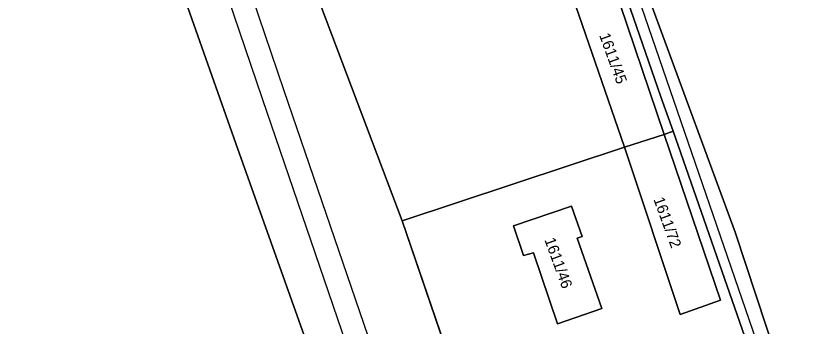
# Model space of a CAD drawing. Extents: x -263943 to -261149, y -1236934 to -1230686.
# Drawn here: x -262663.8 to -262520.3, y -1236424.4 to -1236367.8 of the extents above; entities that cross this region are included whole.
import ezdxf

# ---------------------------------------------------------------- set-up
doc = ezdxf.new("R2010")
doc.units = 0
for name, color, linetype in [('body_kn', 7, 'Continuous'), ('kladpar_druhypozemkov', 7, 'Continuous'), ('kladpar_hranice', 7, 'Continuous'), ('kladpar_parcelnecisla', 7, 'Continuous'), ('kladpar_plochy', 7, 'Continuous'), ('zappar_hrandruhpozemk', 7, 'Continuous'), ('zuob_linie', 7, 'Continuous'), ('zuob_plochy', 7, 'Continuous')]:
    doc.layers.add(name, color=color, linetype=linetype)

msp = doc.modelspace()

# ---------------------------------------------------------------- linework, layer by layer
at = {"layer": 'body_kn'}
for p, q in [((-262614.87, -1236381.45), (-262614.87, -1236381.45)), ((-262618.85, -1236382.87), (-262618.85, -1236382.87)), ((-262546.1, -1236382.57), (-262546.1, -1236382.57)), ((-262543.84, -1236388.84), (-262543.84, -1236388.84)), ((-262545.47, -1236389.41), (-262545.47, -1236389.41)), ((-262623.64, -1236391.05), (-262623.64, -1236391.05)), ((-262552.74, -1236391.74), (-262552.74, -1236391.74)), ((-262552.74, -1236391.74), (-262552.74, -1236391.74)), ((-262562.37, -1236402.53), (-262562.37, -1236402.53)), ((-262593.33, -1236405.21), (-262593.33, -1236405.21)), ((-262572.98, -1236406.12), (-262572.98, -1236406.12)), ((-262532.54, -1236407.27), (-262532.54, -1236407.27)), ((-262561.38, -1236408.38), (-262561.38, -1236408.38)), ((-262560.45, -1236408.04), (-262560.45, -1236408.04)), ((-262571.14, -1236411.54), (-262571.14, -1236411.54)), ((-262569.36, -1236411.04), (-262569.36, -1236411.04)), ((-262535.18, -1236419.68), (-262535.18, -1236419.68)), ((-262556.87, -1236421.18), (-262556.87, -1236421.18)), ((-262556.87, -1236421.18), (-262556.87, -1236421.18)), ((-262542.56, -1236422.27), (-262542.56, -1236422.27)), ((-262542.56, -1236422.27), (-262542.56, -1236422.27)), ((-262564.93, -1236424.01), (-262564.93, -1236424.01))]:
    msp.add_line(p, q, dxfattribs=at)
at = {"layer": 'kladpar_druhypozemkov'}
for p, q in [((-262554.21, -1236374.29), (-262554.21, -1236374.29)), ((-262544.03, -1236404.55), (-262544.03, -1236404.55)), ((-262563.57, -1236411.71), (-262563.57, -1236411.71))]:
    msp.add_line(p, q, dxfattribs=at)
at = {"layer": 'kladpar_hranice'}
for points in [[(-262588.55, -1236264.36), (-262579, -1236287.08), (-262560.04, -1236342.06), (-262553.5, -1236361.07), (-262552.15, -1236364.99), (-262546.1, -1236382.57), (-262543.84, -1236388.84), (-262545.47, -1236389.41), (-262554.88, -1236361.7), (-262560.24, -1236363.53), (-262577.55, -1236313.81), (-262605.3, -1236323.8), (-262620.62, -1236329.06), (-262630.9, -1236300.68), (-262628.7, -1236299.59), (-262631.37, -1236293.15), (-262634.5, -1236291.78), (-262648.54, -1236254.07), (-262648, -1236246.64), (-262639.91, -1236238.48), (-262664.48, -1236207.15), (-262681.18, -1236174.94), (-262699.7, -1236119.81)], [(-262664.48, -1236207.15), (-262648, -1236246.64), (-262648.54, -1236254.07), (-262634.5, -1236291.78), (-262630.9, -1236300.68), (-262620.62, -1236329.06), (-262608.06, -1236366.25), (-262593.33, -1236405.21), (-262580.27, -1236443.22)], [(-262642.35, -1236338.08), (-262623.64, -1236391.05), (-262603.25, -1236448.52), (-262686.84, -1236468.05), (-262780.06, -1236489.47), (-262796.24, -1236388.03), (-262804.88, -1236333.48), (-262777.92, -1236327.98), (-262779.92, -1236319.26), (-262779.84, -1236319.6), (-262664.48, -1236274.71), (-262659.55, -1236288.77), (-262642.35, -1236338.08)], [(-262603.25, -1236448.52), (-262623.64, -1236391.05), (-262642.35, -1236338.08), (-262659.55, -1236288.77), (-262664.48, -1236274.71)], [(-262562.23, -1236364.21), (-262552.74, -1236391.74), (-262593.33, -1236405.21), (-262608.06, -1236366.25), (-262592.07, -1236360.49), (-262605.3, -1236323.8), (-262577.55, -1236313.81), (-262560.24, -1236363.53), (-262562.23, -1236364.21)], [(-262439.44, -1236406.95), (-262439.23, -1236407.43), (-262446.44, -1236410.02), (-262475.57, -1236421.89), (-262480.29, -1236423.49), (-262490.28, -1236426.99), (-262492.85, -1236419.34), (-262511.32, -1236425.56), (-262524.93, -1236430.33), (-262532.54, -1236407.27), (-262548.71, -1236363.28), (-262550.14, -1236359.4), (-262555.32, -1236345.3), (-262554.29, -1236344.93), (-262542.14, -1236340.6), (-262525.69, -1236344.2), (-262507.15, -1236343.94), (-262497.64, -1236340.57), (-262462.86, -1236327.63), (-262435.35, -1236405.56), (-262439.44, -1236406.95)], [(-262552.74, -1236391.74), (-262562.23, -1236364.21), (-262560.24, -1236363.53), (-262554.88, -1236361.7), (-262545.47, -1236389.41), (-262552.74, -1236391.74)], [(-262548.71, -1236363.28), (-262532.54, -1236407.27), (-262524.93, -1236430.33), (-262522.45, -1236438.01), (-262519.49, -1236446.48), (-262516.13, -1236456.92), (-262507.69, -1236482.61), (-262488.62, -1236538.72)], [(-262419.33, -1236780.76), (-262472.55, -1236624.74), (-262483.29, -1236593.94), (-262494.28, -1236564.34), (-262499.2, -1236547.9), (-262509.72, -1236512.7), (-262514.56, -1236483.59), (-262521.3, -1236458.84), (-262524.46, -1236447.57), (-262526.83, -1236439.13), (-262528.88, -1236431.81), (-262543.84, -1236388.84), (-262546.1, -1236382.57), (-262552.15, -1236364.99)], [(-262580.27, -1236443.22), (-262593.33, -1236405.21), (-262552.74, -1236391.74), (-262542.56, -1236422.27), (-262535.18, -1236419.68), (-262545.47, -1236389.41), (-262543.84, -1236388.84), (-262528.88, -1236431.81)], [(-262542.56, -1236422.27), (-262552.74, -1236391.74), (-262545.47, -1236389.41), (-262535.18, -1236419.68), (-262542.56, -1236422.27)], [(-262556.87, -1236421.18), (-262564.93, -1236424.01), (-262569.36, -1236411.04), (-262571.14, -1236411.54), (-262572.98, -1236406.12), (-262562.37, -1236402.53), (-262560.45, -1236408.04), (-262561.38, -1236408.38), (-262556.87, -1236421.18)], [(-262572.98, -1236406.12), (-262571.14, -1236411.54), (-262569.36, -1236411.04), (-262564.93, -1236424.01), (-262556.87, -1236421.18), (-262561.38, -1236408.38), (-262560.45, -1236408.04), (-262562.37, -1236402.53), (-262572.98, -1236406.12)]]:
    msp.add_lwpolyline(points, dxfattribs=at)
at = {"layer": 'kladpar_plochy'}
for p, q in [((-262545.47, -1236389.41), (-262543.84, -1236388.84)), ((-262543.84, -1236388.84), (-262528.88, -1236431.81)), ((-262535.18, -1236419.68), (-262545.47, -1236389.41)), ((-262593.33, -1236405.21), (-262552.74, -1236391.74)), ((-262552.74, -1236391.74), (-262542.56, -1236422.27)), ((-262562.37, -1236402.53), (-262572.98, -1236406.12)), ((-262560.45, -1236408.04), (-262562.37, -1236402.53)), ((-262580.27, -1236443.22), (-262593.33, -1236405.21)), ((-262572.98, -1236406.12), (-262571.14, -1236411.54)), ((-262561.38, -1236408.38), (-262560.45, -1236408.04)), ((-262556.87, -1236421.18), (-262561.38, -1236408.38)), ((-262571.14, -1236411.54), (-262569.36, -1236411.04)), ((-262569.36, -1236411.04), (-262564.93, -1236424.01)), ((-262542.56, -1236422.27), (-262535.18, -1236419.68)), ((-262564.93, -1236424.01), (-262556.87, -1236421.18))]:
    msp.add_line(p, q, dxfattribs=at)
for points in [[(-262664.48, -1236207.15), (-262648, -1236246.64), (-262648.54, -1236254.07), (-262634.5, -1236291.78), (-262630.9, -1236300.68), (-262620.62, -1236329.06), (-262608.06, -1236366.25), (-262593.33, -1236405.21), (-262580.27, -1236443.22)], [(-262588.55, -1236264.36), (-262579, -1236287.08), (-262560.04, -1236342.06), (-262553.5, -1236361.07), (-262552.15, -1236364.99), (-262546.1, -1236382.57), (-262543.84, -1236388.84), (-262545.47, -1236389.41), (-262554.88, -1236361.7), (-262560.24, -1236363.53), (-262577.55, -1236313.81), (-262605.3, -1236323.8), (-262620.62, -1236329.06), (-262630.9, -1236300.68), (-262628.7, -1236299.59), (-262631.37, -1236293.15), (-262634.5, -1236291.78), (-262648.54, -1236254.07)], [(-262603.25, -1236448.52), (-262623.64, -1236391.05), (-262642.35, -1236338.08), (-262659.55, -1236288.77), (-262664.48, -1236274.71)], [(-262528.88, -1236431.81), (-262543.84, -1236388.84), (-262546.1, -1236382.57), (-262552.15, -1236364.99), (-262550.28, -1236364.06), (-262548.71, -1236363.28), (-262532.54, -1236407.27), (-262524.93, -1236430.33)]]:
    msp.add_lwpolyline(points, dxfattribs=at)
for points in [[(-262642.35, -1236338.08), (-262623.64, -1236391.05), (-262603.25, -1236448.52), (-262686.84, -1236468.05), (-262780.06, -1236489.47), (-262796.24, -1236388.03), (-262804.88, -1236333.48), (-262777.92, -1236327.98), (-262779.92, -1236319.26), (-262779.84, -1236319.6), (-262664.48, -1236274.71), (-262659.55, -1236288.77)], [(-262562.23, -1236364.21), (-262552.74, -1236391.74), (-262593.33, -1236405.21), (-262608.06, -1236366.25), (-262592.07, -1236360.49), (-262605.3, -1236323.8), (-262577.55, -1236313.81), (-262560.24, -1236363.53)], [(-262439.44, -1236406.95), (-262439.23, -1236407.43), (-262446.44, -1236410.02), (-262475.57, -1236421.89), (-262480.29, -1236423.49), (-262490.28, -1236426.99), (-262492.85, -1236419.34), (-262511.32, -1236425.56), (-262524.93, -1236430.33), (-262532.54, -1236407.27), (-262548.71, -1236363.28), (-262550.14, -1236359.4), (-262555.32, -1236345.3), (-262554.29, -1236344.93), (-262542.14, -1236340.6), (-262525.69, -1236344.2), (-262507.15, -1236343.94), (-262497.64, -1236340.57), (-262462.86, -1236327.63), (-262435.35, -1236405.56)], [(-262552.74, -1236391.74), (-262562.23, -1236364.21), (-262560.24, -1236363.53), (-262554.88, -1236361.7), (-262545.47, -1236389.41)], [(-262542.56, -1236422.27), (-262552.74, -1236391.74), (-262545.47, -1236389.41), (-262535.18, -1236419.68)], [(-262556.87, -1236421.18), (-262564.93, -1236424.01), (-262569.36, -1236411.04), (-262571.14, -1236411.54), (-262572.98, -1236406.12), (-262562.37, -1236402.53), (-262560.45, -1236408.04), (-262561.38, -1236408.38)]]:
    msp.add_lwpolyline(points, close=True, dxfattribs=at)
at = {"layer": 'zappar_hrandruhpozemk'}
for p, q in [((-262614.87, -1236381.45), (-262630.81, -1236334.34)), ((-262634.88, -1236335.75), (-262618.85, -1236382.87))]:
    msp.add_line(p, q, dxfattribs=at)
for points in [[(-262520.49, -1236450.66), (-262521.76, -1236446.98), (-262524.65, -1236438.57), (-262550.28, -1236364.06)], [(-262582.63, -1236475.95), (-262590.73, -1236452.13), (-262591.14, -1236450.94), (-262598.75, -1236428.57), (-262614.87, -1236381.45)], [(-262618.85, -1236382.87), (-262602.74, -1236429.99), (-262595.1, -1236452.31), (-262594.69, -1236453.5), (-262586.54, -1236477.29)]]:
    msp.add_lwpolyline(points, dxfattribs=at)
at = {"layer": 'zuob_linie'}
for points in [[(-262699.7, -1236119.81), (-262681.18, -1236174.94), (-262664.48, -1236207.15), (-262639.91, -1236238.48), (-262648, -1236246.64), (-262648.54, -1236254.07), (-262634.5, -1236291.78), (-262630.9, -1236300.68), (-262620.62, -1236329.06), (-262608.06, -1236366.25), (-262593.33, -1236405.21), (-262580.27, -1236443.22), (-262579.34, -1236442.89), (-262577.75, -1236447.63), (-262578.63, -1236447.93), (-262576.84, -1236453.1), (-262575.7, -1236456.35), (-262556.06, -1236512.78), (-262522.82, -1236607.43), (-262510.86, -1236641.99), (-262495.65, -1236686.15)], [(-262556.06, -1236512.78), (-262575.7, -1236456.35), (-262576.84, -1236453.1), (-262578.63, -1236447.93), (-262577.75, -1236447.63), (-262579.34, -1236442.89), (-262580.27, -1236443.22), (-262593.33, -1236405.21), (-262608.06, -1236366.25), (-262620.62, -1236329.06), (-262630.9, -1236300.68), (-262634.5, -1236291.78), (-262648.54, -1236254.07), (-262648, -1236246.64), (-262639.91, -1236238.48), (-262664.48, -1236207.15), (-262681.18, -1236174.94), (-262699.7, -1236119.81)]]:
    msp.add_lwpolyline(points, dxfattribs=at)
at = {"layer": 'zuob_plochy'}
for points in [[(-262699.7, -1236119.81), (-262681.18, -1236174.94), (-262664.48, -1236207.15), (-262639.91, -1236238.48), (-262648, -1236246.64), (-262648.54, -1236254.07), (-262634.5, -1236291.78), (-262630.9, -1236300.68), (-262620.62, -1236329.06), (-262608.06, -1236366.25), (-262593.33, -1236405.21), (-262580.27, -1236443.22), (-262579.34, -1236442.89), (-262577.75, -1236447.63), (-262578.63, -1236447.93), (-262576.84, -1236453.1), (-262575.7, -1236456.35), (-262556.06, -1236512.78), (-262522.82, -1236607.43), (-262510.86, -1236641.99), (-262495.65, -1236686.15)], [(-262495.65, -1236686.15), (-262510.86, -1236641.99), (-262522.82, -1236607.43), (-262556.06, -1236512.78), (-262575.7, -1236456.35), (-262576.84, -1236453.1), (-262578.63, -1236447.93), (-262577.75, -1236447.63), (-262579.34, -1236442.89), (-262580.27, -1236443.22), (-262593.33, -1236405.21), (-262608.06, -1236366.25), (-262620.62, -1236329.06), (-262630.9, -1236300.68), (-262634.5, -1236291.78), (-262648.54, -1236254.07), (-262648, -1236246.64), (-262639.91, -1236238.48), (-262664.48, -1236207.15), (-262681.18, -1236174.94), (-262699.7, -1236119.81)]]:
    msp.add_lwpolyline(points, dxfattribs=at)

# ---------------------------------------------------------------- texts
at = {"layer": 'kladpar_parcelnecisla'}
for s, p in [('1611/45', (-262557.37, -1236371.31)), ('1611/72', (-262547.46, -1236401.26)), ('1611/46', (-262567.36, -1236408.66))]:
    msp.add_text(s, height=2, rotation=290, dxfattribs=at).set_placement(p)

doc.saveas('drawing.dxf')
